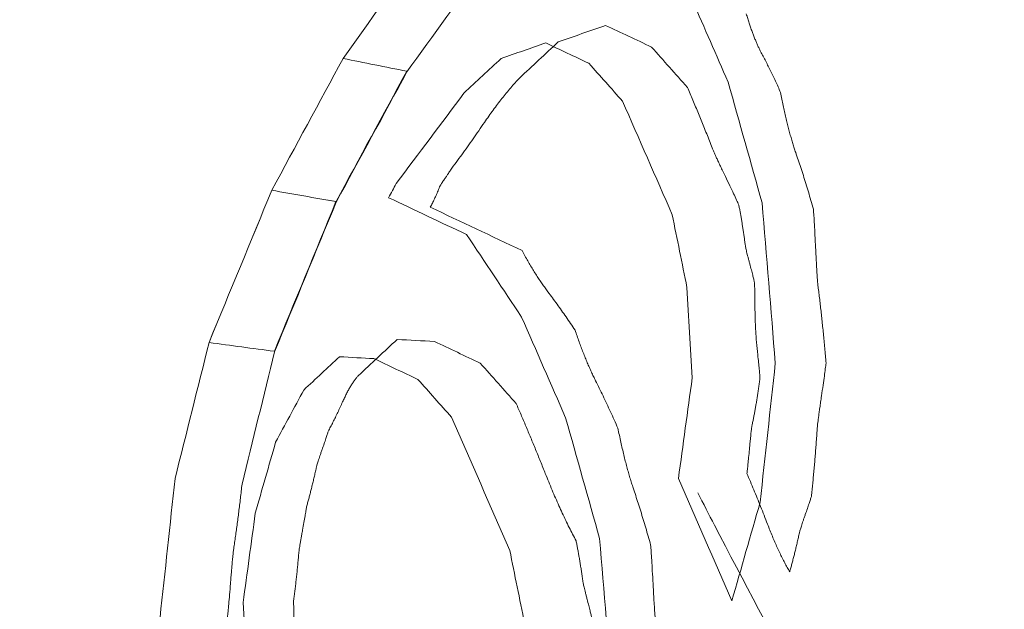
# Model space of a CAD drawing. Header units: millimetres. Extents: x -10 to 594, y 0 to 420.
# Tile 334 of 656: x 203.6476 to 203.7449, y 279.5965 to 279.6548. Entities that reach past the tile are written whole.
import ezdxf

# ---------------------------------------------------------------- set-up
doc = ezdxf.new("R2010")
doc.units = ezdxf.units.MM
doc.layers.add('1', color=7, linetype='Continuous', true_color=0xffffff)

msp = doc.modelspace()

# ---------------------------------------------------------------- linework, layer by layer
at = {"layer": '1', "color": 155, "linetype": 'Continuous', "lineweight": 18}
for points, knots in [([(203.761631, 283.585712), (203.681214, 283.585884), (203.521388, 283.552484), (203.215963, 283.356551), (202.879987, 282.880476), (202.606326, 282.025126), (202.508602, 281.016246), (202.606326, 280.007365), (202.879987, 279.152015), (203.215963, 278.67594), (203.521388, 278.480007), (203.681214, 278.446607), (203.761631, 278.446779)], [0, 0, 0, 0, 0.062503, 0.125003, 0.250002, 0.375001, 0.5, 0.624999, 0.749998, 0.874997, 0.937497, 1, 1, 1, 1]), ([(203.761625, 278.446821), (203.681217, 278.446653), (203.521401, 278.480054), (203.215984, 278.675978), (202.880009, 279.152046), (202.606358, 280.007381), (202.508642, 281.016246), (202.606358, 282.02511), (202.880009, 282.880445), (203.215984, 283.356513), (203.521401, 283.552437), (203.681217, 283.585838), (203.761625, 283.58567)], [0, 0, 0, 0, 0.062497, 0.124997, 0.249998, 0.374999, 0.5, 0.625001, 0.750002, 0.875003, 0.937503, 1, 1, 1, 1]), ([(203.87674, 278.473574), (203.797805, 278.473405), (203.640992, 278.506458), (203.34149, 278.700345), (203.012148, 279.171456), (202.743749, 280.017886), (202.647852, 281.016246), (202.743749, 282.014606), (203.012148, 282.861035), (203.34149, 283.332146), (203.640992, 283.526033), (203.797805, 283.559086), (203.87674, 283.558917)], [0, 0, 0, 0, 0.0625, 0.125, 0.25, 0.375, 0.5, 0.625, 0.75, 0.875, 0.9375, 1, 1, 1, 1]), ([(203.87674, 283.558917), (203.797805, 283.559086), (203.640992, 283.526033), (203.34149, 283.332146), (203.012148, 282.861035), (202.743749, 282.014606), (202.647852, 281.016246), (202.743749, 280.017886), (203.012148, 279.171456), (203.34149, 278.700345), (203.640992, 278.506458), (203.797805, 278.473405), (203.87674, 278.473574)], [0, 0, 0, 0, 0.0625, 0.125, 0.25, 0.375, 0.5, 0.625, 0.75, 0.875, 0.9375, 1, 1, 1, 1]), ([(203.890652, 278.4889), (203.81225, 278.488732), (203.656501, 278.521586), (203.359049, 278.714304), (203.031999, 279.182575), (202.765523, 280.023903), (202.670335, 281.016246), (202.765523, 282.008588), (203.031999, 282.849916), (203.359049, 283.318187), (203.656501, 283.510906), (203.81225, 283.543759), (203.890652, 283.543591)], [0, 0, 0, 0, 0.0625, 0.125, 0.25, 0.375, 0.5, 0.625, 0.75, 0.875, 0.9375, 1, 1, 1, 1]), ([(203.890652, 283.543591), (203.812251, 283.543759), (203.656501, 283.510906), (203.359049, 283.318187), (203.031999, 282.849916), (202.765523, 282.008588), (202.670335, 281.016246), (202.765523, 280.023903), (203.031999, 279.182575), (203.359049, 278.714304), (203.656501, 278.521586), (203.812251, 278.488732), (203.890652, 278.4889)], [0, 0, 0, 0, 0.0625, 0.125, 0.25, 0.375, 0.5, 0.625, 0.75, 0.875, 0.9375, 1, 1, 1, 1]), ([(203.927696, 283.349784), (203.855151, 283.349939), (203.710991, 283.319605), (203.43567, 283.141665), (203.133284, 282.709303), (202.887847, 281.932491), (202.800523, 281.016246), (202.887847, 280.1), (203.133284, 279.323189), (203.43567, 278.890826), (203.710991, 278.712886), (203.855151, 278.682552), (203.927696, 278.682707)], [0, 0, 0, 0, 0.0625, 0.125, 0.25, 0.375, 0.5, 0.625, 0.75, 0.875, 0.9375, 1, 1, 1, 1]), ([(203.927696, 278.682707), (203.855151, 278.682552), (203.710991, 278.712886), (203.43567, 278.890826), (203.133284, 279.323189), (202.887847, 280.1), (202.800523, 281.016246), (202.887847, 281.932491), (203.133284, 282.709303), (203.43567, 283.141665), (203.710991, 283.319605), (203.855151, 283.349939), (203.927696, 283.349784)], [0, 0, 0, 0, 0.0625, 0.125, 0.25, 0.375, 0.5, 0.625, 0.75, 0.875, 0.9375, 1, 1, 1, 1]), ([(204.403524, 278.793746), (204.333942, 278.793598), (204.195881, 278.822489), (203.932757, 278.991962), (203.644317, 279.403751), (203.410249, 280.143598), (203.326984, 281.016246), (203.410249, 281.888893), (203.644317, 282.628741), (203.932757, 283.04053), (204.195881, 283.210002), (204.333942, 283.238893), (204.403524, 283.238746)], [0, 0, 0, 0, 0.0625, 0.125, 0.25, 0.375, 0.5, 0.625, 0.75, 0.875, 0.9375, 1, 1, 1, 1]), ([(204.403524, 283.238746), (204.402707, 283.238746), (204.401072, 283.238747), (204.39862, 283.238734), (204.396168, 283.238709), (204.393718, 283.238673), (204.391268, 283.238624), (204.388819, 283.238564), (204.38637, 283.238491), (204.383922, 283.238407), (204.381475, 283.238311), (204.379029, 283.238202), (204.376584, 283.238082), (204.374139, 283.23795), (204.371695, 283.237806), (204.369252, 283.23765), (204.366809, 283.237482), (204.364367, 283.237302), (204.361926, 283.23711), (204.359486, 283.236906), (204.357046, 283.236691), (204.354607, 283.236463), (204.352169, 283.236223), (204.349731, 283.235972), (204.347294, 283.235708), (204.344858, 283.235433), (204.342423, 283.235145), (204.339988, 283.234846), (204.337554, 283.234534), (204.33512, 283.234211), (204.332688, 283.233876), (204.330256, 283.233529), (204.327825, 283.23317), (204.325394, 283.232799), (204.322964, 283.232416), (204.320535, 283.232021), (204.318106, 283.231614), (204.315678, 283.231195), (204.313251, 283.230764), (204.310825, 283.230322), (204.308399, 283.229867), (204.305974, 283.229401), (204.303549, 283.228922), (204.301126, 283.228432), (204.298703, 283.227929), (204.29628, 283.227415), (204.293858, 283.226888), (204.291437, 283.22635), (204.289017, 283.2258), (204.286597, 283.225238), (204.284178, 283.224664), (204.281759, 283.224078), (204.279341, 283.22348), (204.276924, 283.22287), (204.274508, 283.222248), (204.272092, 283.221614), (204.269676, 283.220969), (204.267262, 283.220311), (204.264848, 283.219641), (204.262434, 283.21896), (204.260022, 283.218266), (204.257609, 283.217561), (204.255198, 283.216843), (204.252787, 283.216114), (204.250377, 283.215373), (204.247967, 283.214619), (204.245558, 283.213854), (204.24315, 283.213077), (204.240742, 283.212288), (204.238335, 283.211487), (204.235929, 283.210674), (204.233523, 283.209849), (204.231117, 283.209012), (204.228713, 283.208164), (204.226309, 283.207303), (204.223905, 283.20643), (204.221502, 283.205546), (204.2191, 283.204649), (204.216698, 283.20374), (204.214297, 283.20282), (204.211897, 283.201888), (204.209497, 283.200943), (204.207097, 283.199987), (204.204699, 283.199019), (204.2023, 283.198039), (204.199903, 283.197046), (204.184789, 283.190716), (204.157132, 283.177866), (204.117297, 283.155823), (204.078019, 283.130509), (204.039291, 283.101925), (203.997973, 283.067462), (203.95432, 283.026208), (203.908658, 282.977155), (203.86414, 282.923299), (203.820843, 282.864765), (203.778917, 282.80184), (203.738539, 282.734728), (203.699787, 282.663555), (203.662697, 282.588402), (203.627339, 282.509468), (203.593807, 282.426912), (203.562148, 282.340834), (203.529127, 282.241504), (203.495723, 282.128105), (203.463182, 281.999787), (203.437073, 281.878424), (203.416355, 281.765473), (203.400091, 281.661979), (203.386234, 281.556739), (203.374813, 281.449977), (203.365856, 281.342178), (203.359441, 281.233808), (203.355592, 281.125129), (203.354313, 281.016249), (203.355591, 280.907369), (203.35944, 280.798693), (203.365856, 280.69032), (203.374813, 280.582521), (203.386233, 280.475758), (203.40009, 280.370522), (203.416354, 280.267025), (203.435002, 280.165363), (203.455971, 280.065743), (203.479226, 279.968393), (203.504733, 279.873437), (203.532421, 279.781079), (203.562146, 279.691661), (203.593804, 279.605587), (203.627337, 279.523029), (203.662695, 279.444094), (203.699785, 279.368941), (203.738535, 279.29777), (203.778914, 279.230656), (203.820841, 279.16773), (203.864137, 279.109195), (203.908654, 279.055341), (203.954318, 279.006286), (204.00109, 278.962084), (204.048865, 278.92281), (204.097554, 278.888598), (204.147111, 278.8595), (204.182093, 278.842867), (204.201934, 278.834598), (204.206366, 278.832793), (204.210799, 278.831029), (204.215235, 278.829305), (204.219673, 278.827622), (204.224112, 278.82598), (204.228554, 278.824379), (204.232997, 278.822818), (204.237443, 278.821299), (204.241891, 278.81982), (204.246341, 278.818381), (204.250793, 278.816984), (204.255248, 278.815627), (204.259704, 278.814312), (204.264163, 278.813037), (204.268623, 278.811802), (204.273086, 278.810609), (204.277552, 278.809456), (204.282019, 278.808344), (204.286489, 278.807273), (204.29096, 278.806243), (204.295435, 278.805253), (204.299911, 278.804305), (204.30439, 278.803397), (204.308871, 278.802529), (204.313354, 278.801703), (204.31784, 278.800917), (204.322328, 278.800172), (204.326818, 278.799468), (204.331311, 278.798805), (204.335806, 278.798183), (204.340303, 278.797601), (204.344803, 278.79706), (204.349305, 278.79656), (204.35381, 278.7961), (204.358317, 278.795682), (204.362827, 278.795304), (204.367339, 278.794967), (204.371853, 278.794671), (204.37637, 278.794415), (204.38089, 278.7942), (204.385412, 278.794027), (204.389936, 278.793893), (204.394463, 278.793802), (204.398993, 278.793748), (204.402014, 278.793746), (204.403524, 278.793746)], [0, 0, 0, 0, 0.000746, 0.001492, 0.002237, 0.002983, 0.003728, 0.004473, 0.005218, 0.005962, 0.006707, 0.007451, 0.008195, 0.008939, 0.009683, 0.010427, 0.01117, 0.011913, 0.012657, 0.0134, 0.014143, 0.014885, 0.015628, 0.016371, 0.017113, 0.017855, 0.018598, 0.01934, 0.020082, 0.020824, 0.021566, 0.022307, 0.023049, 0.023791, 0.024532, 0.025274, 0.026015, 0.026757, 0.027498, 0.028239, 0.02898, 0.029722, 0.030463, 0.031204, 0.031945, 0.032686, 0.033427, 0.034168, 0.034909, 0.03565, 0.036391, 0.037132, 0.037874, 0.038615, 0.039356, 0.040097, 0.040838, 0.041579, 0.04232, 0.043062, 0.043803, 0.044545, 0.045286, 0.046027, 0.046769, 0.047511, 0.048252, 0.048994, 0.049736, 0.050478, 0.05122, 0.051962, 0.052705, 0.053447, 0.054189, 0.054932, 0.055675, 0.056418, 0.057161, 0.057904, 0.058647, 0.05939, 0.060134, 0.060878, 0.061621, 0.062365, 0.06311, 0.075698, 0.088229, 0.100725, 0.113207, 0.125697, 0.14129, 0.156857, 0.172441, 0.188081, 0.20372, 0.219302, 0.234867, 0.250452, 0.266047, 0.281627, 0.297231, 0.312895, 0.333766, 0.354549, 0.375329, 0.390906, 0.406468, 0.422052, 0.437697, 0.453344, 0.468917, 0.484456, 0.499999, 0.515541, 0.531079, 0.546652, 0.5623, 0.577944, 0.593528, 0.60909, 0.624668, 0.640257, 0.655835, 0.67144, 0.687107, 0.70277, 0.718373, 0.733954, 0.74955, 0.765134, 0.780698, 0.796281, 0.811921, 0.82756, 0.843143, 0.858711, 0.874306, 0.889914, 0.905519, 0.921164, 0.93689, 0.938265, 0.93964, 0.941013, 0.942387, 0.94376, 0.945132, 0.946504, 0.947876, 0.949247, 0.950618, 0.951989, 0.953359, 0.954729, 0.956099, 0.957469, 0.958839, 0.960208, 0.961578, 0.962947, 0.964317, 0.965686, 0.967055, 0.968425, 0.969794, 0.971164, 0.972534, 0.973903, 0.975274, 0.976644, 0.978014, 0.979385, 0.980756, 0.982128, 0.9835, 0.984872, 0.986244, 0.987618, 0.988991, 0.990365, 0.99174, 0.993115, 0.994491, 0.995867, 0.997244, 0.998622, 1, 1, 1, 1]), ([(202.768086, 280.07225), (202.768093, 280.072213), (202.827107, 279.773849), (203.001114, 279.226306), (203.321989, 278.769202), (203.613887, 278.58108), (203.766683, 278.54901), (203.843571, 278.549174)], [0, 0, 0, 0, 0.000042, 0.333361, 0.666681, 0.833341, 1, 1, 1, 1]), ([(203.005649, 279.749468), (203.043276, 279.632459), (203.175073, 279.294462), (203.407191, 278.963861), (203.623647, 278.824542), (203.709041, 278.793016), (203.725826, 278.787695)], [0, 0, 0, 0, 0.228257, 0.704164, 0.942118, 1, 1, 1, 1]), ([(203.722777, 279.647569), (203.722692, 279.647761), (203.722524, 279.648142), (203.722269, 279.6487), (203.722013, 279.649244), (203.721756, 279.649772), (203.721499, 279.650285), (203.721241, 279.650783), (203.721016, 279.651197), (203.720829, 279.651548), (203.720681, 279.651849), (203.720533, 279.652166), (203.720387, 279.652501), (203.720241, 279.652854), (203.720096, 279.653223), (203.719952, 279.65361), (203.719809, 279.654014), (203.719667, 279.654436), (203.719525, 279.654874), (203.719433, 279.655175), (203.719387, 279.655328)], [0, 0, 0, 0, 0.074249, 0.147554, 0.21993, 0.291395, 0.361966, 0.431661, 0.5005, 0.54049, 0.581458, 0.623443, 0.666483, 0.710615, 0.755871, 0.802282, 0.849874, 0.898676, 0.94871, 1, 1, 1, 1]), ([(203.690157, 279.639906), (203.690343, 279.640156), (203.690717, 279.640657), (203.691276, 279.641422), (203.691835, 279.642199), (203.692394, 279.64299), (203.692953, 279.643791), (203.693467, 279.644546), (203.69394, 279.645233), (203.694373, 279.645836), (203.694806, 279.646417), (203.695239, 279.646977), (203.695672, 279.647514), (203.696106, 279.64803), (203.696539, 279.648524), (203.69683, 279.648837), (203.696974, 279.648993)], [0, 0, 0, 0, 0.082147, 0.164683, 0.247612, 0.330939, 0.414668, 0.498804, 0.563788, 0.628067, 0.69166, 0.754584, 0.81686, 0.878507, 0.939547, 1, 1, 1, 1]), ([(203.713562, 279.648078), (203.713654, 279.647868), (203.713837, 279.647446), (203.714111, 279.646807), (203.714384, 279.646159), (203.714657, 279.645502), (203.714929, 279.644838), (203.715201, 279.644164), (203.715472, 279.643482), (203.715744, 279.642794), (203.715944, 279.642266), (203.71609, 279.641901), (203.716188, 279.641677), (203.716312, 279.6414), (203.716462, 279.641072), (203.71664, 279.640692), (203.716844, 279.64026), (203.717074, 279.639777), (203.717385, 279.639133), (203.717741, 279.638392), (203.718109, 279.637617), (203.718404, 279.636985), (203.718573, 279.636605), (203.718646, 279.63644)], [0, 0, 0, 0, 0.054032, 0.108417, 0.163159, 0.218259, 0.273722, 0.329549, 0.385744, 0.442309, 0.499246, 0.513664, 0.532885, 0.556919, 0.585773, 0.619449, 0.657949, 0.701274, 0.749424, 0.831959, 0.901229, 0.957239, 1, 1, 1, 1]), ([(203.726016, 279.636033), (203.725934, 279.636322), (203.725772, 279.636894), (203.725524, 279.637737), (203.725276, 279.638559), (203.725025, 279.639361), (203.724774, 279.640142), (203.724522, 279.640904), (203.724302, 279.641539), (203.72412, 279.642073), (203.723978, 279.64252), (203.723838, 279.642991), (203.7237, 279.643484), (203.723563, 279.644), (203.723428, 279.644538), (203.723294, 279.6451), (203.723162, 279.645684), (203.723031, 279.646292), (203.722902, 279.646921), (203.722819, 279.647351), (203.722777, 279.647569)], [0, 0, 0, 0, 0.074986, 0.148772, 0.221371, 0.292796, 0.363061, 0.432181, 0.500172, 0.538945, 0.578968, 0.620273, 0.662892, 0.70685, 0.752174, 0.798886, 0.847006, 0.896554, 0.947546, 1, 1, 1, 1]), ([(203.688167, 279.63623), (203.688201, 279.636294), (203.688271, 279.636423), (203.688373, 279.636624), (203.688475, 279.636832), (203.688577, 279.637048), (203.688679, 279.637271), (203.688781, 279.637501), (203.688882, 279.637738), (203.688985, 279.637982), (203.68906, 279.638178), (203.68912, 279.638315), (203.689168, 279.638402), (203.689229, 279.638506), (203.689305, 279.638626), (203.689395, 279.638763), (203.6895, 279.638916), (203.689636, 279.639108), (203.689788, 279.639323), (203.689939, 279.639548), (203.69006, 279.639735), (203.690128, 279.639854), (203.690157, 279.639906)], [0, 0, 0, 0, 0.051727, 0.104296, 0.157727, 0.212037, 0.267244, 0.323365, 0.380413, 0.438405, 0.497355, 0.515026, 0.538626, 0.56825, 0.603945, 0.645737, 0.693643, 0.747673, 0.830837, 0.900583, 0.956948, 1, 1, 1, 1]), ([(203.718646, 279.63644), (203.718669, 279.636325), (203.718716, 279.636092), (203.718783, 279.635735), (203.718849, 279.635368), (203.718914, 279.634989), (203.718979, 279.6346), (203.719042, 279.6342), (203.719104, 279.63379), (203.719165, 279.633368), (203.719226, 279.632937), (203.719267, 279.632602), (203.719303, 279.632364), (203.719333, 279.632213), (203.719373, 279.63203), (203.719424, 279.631813), (203.719485, 279.631564), (203.719557, 279.631283), (203.719639, 279.630969), (203.719752, 279.63055), (203.719881, 279.630067), (203.720012, 279.629558), (203.720114, 279.629143), (203.720168, 279.628892), (203.720191, 279.628784)], [0, 0, 0, 0, 0.044879, 0.090848, 0.137919, 0.186103, 0.235409, 0.285847, 0.337424, 0.39015, 0.444032, 0.499077, 0.514065, 0.53364, 0.557856, 0.586743, 0.620316, 0.658585, 0.701558, 0.74924, 0.831845, 0.901151, 0.957186, 1, 1, 1, 1]), ([(203.727261, 279.620822), (203.72724, 279.621071), (203.727199, 279.621566), (203.727134, 279.622301), (203.727068, 279.623024), (203.727, 279.623735), (203.726931, 279.624433), (203.72686, 279.62512), (203.726787, 279.625794), (203.726712, 279.626456), (203.726636, 279.627105), (203.726559, 279.627743), (203.726495, 279.628225), (203.726454, 279.628581), (203.726431, 279.628832), (203.726407, 279.629141), (203.726382, 279.629509), (203.726355, 279.629934), (203.726327, 279.630418), (203.726298, 279.630959), (203.726267, 279.63156), (203.726226, 279.632404), (203.726178, 279.633404), (203.72612, 279.634468), (203.72607, 279.635322), (203.726032, 279.635819), (203.726016, 279.636033)], [0, 0, 0, 0, 0.049111, 0.097486, 0.145128, 0.192039, 0.238223, 0.283683, 0.328422, 0.372444, 0.415752, 0.45835, 0.500243, 0.513035, 0.529545, 0.549794, 0.573791, 0.601543, 0.633054, 0.668325, 0.70736, 0.750159, 0.833009, 0.902257, 0.957914, 1, 1, 1, 1]), ([(203.702466, 279.624084), (203.702318, 279.624305), (203.702023, 279.624746), (203.701578, 279.625393), (203.701132, 279.626029), (203.700686, 279.626652), (203.700239, 279.627263), (203.699844, 279.627787), (203.699503, 279.628245), (203.699217, 279.62865), (203.698931, 279.62907), (203.698647, 279.629508), (203.698363, 279.629962), (203.698079, 279.630433), (203.697796, 279.63092), (203.697514, 279.631423), (203.697328, 279.63177), (203.697234, 279.631944)], [0, 0, 0, 0, 0.084613, 0.168752, 0.252424, 0.335638, 0.418401, 0.500721, 0.553663, 0.60719, 0.661326, 0.716089, 0.7715, 0.827579, 0.884343, 0.941811, 1, 1, 1, 1]), ([(203.720191, 279.628784), (203.720195, 279.628699), (203.720205, 279.62851), (203.720215, 279.628198), (203.720225, 279.627827), (203.720232, 279.627399), (203.720238, 279.626913), (203.720242, 279.626355), (203.720249, 279.625754), (203.720263, 279.62514), (203.720284, 279.624558), (203.720322, 279.623808), (203.720395, 279.622836), (203.7205, 279.621798), (203.720596, 279.620913), (203.72066, 279.620264), (203.720709, 279.619737), (203.72073, 279.619425), (203.720739, 279.619289)], [0, 0, 0, 0, 0.026696, 0.059359, 0.098011, 0.142662, 0.193319, 0.249989, 0.317258, 0.38128, 0.442097, 0.499757, 0.617191, 0.749663, 0.832127, 0.90132, 0.957263, 1, 1, 1, 1]), ([(203.706701, 279.614386), (203.706579, 279.614662), (203.706338, 279.615211), (203.705971, 279.616019), (203.705604, 279.61681), (203.705236, 279.617583), (203.704868, 279.61834), (203.70455, 279.61897), (203.704287, 279.619497), (203.704081, 279.619934), (203.703876, 279.620389), (203.703672, 279.620863), (203.703468, 279.621354), (203.703266, 279.621864), (203.703064, 279.622392), (203.702863, 279.622939), (203.702663, 279.623503), (203.702532, 279.623889), (203.702466, 279.624084)], [0, 0, 0, 0, 0.085554, 0.170233, 0.25405, 0.337016, 0.419145, 0.500449, 0.546267, 0.592944, 0.640505, 0.688974, 0.738372, 0.788721, 0.84004, 0.892348, 0.945662, 1, 1, 1, 1]), ([(203.725815, 279.607652), (203.725837, 279.607859), (203.725882, 279.608275), (203.725946, 279.608905), (203.726008, 279.609546), (203.726069, 279.610197), (203.726128, 279.610858), (203.726184, 279.611529), (203.726239, 279.612211), (203.726292, 279.612902), (203.726344, 279.613604), (203.726378, 279.614146), (203.72641, 279.614542), (203.726438, 279.614807), (203.726476, 279.615129), (203.726524, 279.615508), (203.726582, 279.615944), (203.726651, 279.616437), (203.72673, 279.616986), (203.726839, 279.617728), (203.726965, 279.618586), (203.727091, 279.619485), (203.727189, 279.620209), (203.727239, 279.620638), (203.727261, 279.620822)], [0, 0, 0, 0, 0.046965, 0.094601, 0.142914, 0.191906, 0.241583, 0.291947, 0.343003, 0.394754, 0.447203, 0.500353, 0.515983, 0.536042, 0.560554, 0.58953, 0.62298, 0.660907, 0.703315, 0.750207, 0.833043, 0.902278, 0.957922, 1, 1, 1, 1]), ([(203.678074, 279.614074), (203.678153, 279.614222), (203.678313, 279.614522), (203.67855, 279.614984), (203.678788, 279.615461), (203.679025, 279.615954), (203.679262, 279.61646), (203.679481, 279.616949), (203.679687, 279.6174), (203.679882, 279.617793), (203.680077, 279.618161), (203.680272, 279.618501), (203.680467, 279.618813), (203.680663, 279.619099), (203.680858, 279.619359), (203.680992, 279.619512), (203.681057, 279.619587)], [0, 0, 0, 0, 0.079996, 0.161131, 0.243425, 0.326901, 0.411579, 0.497478, 0.567379, 0.635065, 0.70062, 0.764137, 0.825716, 0.88547, 0.94352, 1, 1, 1, 1]), ([(203.720739, 279.619289), (203.720717, 279.61913), (203.720673, 279.618816), (203.720606, 279.61835), (203.720537, 279.617896), (203.720468, 279.617454), (203.720398, 279.617023), (203.720327, 279.616604), (203.720255, 279.616196), (203.720182, 279.6158), (203.720108, 279.615416), (203.720035, 279.615042), (203.719973, 279.614766), (203.719935, 279.61456), (203.719913, 279.614413), (203.719889, 279.614227), (203.719862, 279.614002), (203.719833, 279.613736), (203.719801, 279.613432), (203.719767, 279.613088), (203.719731, 279.612704), (203.719682, 279.61217), (203.719624, 279.611542), (203.719558, 279.610879), (203.719501, 279.610343), (203.719462, 279.610031), (203.719444, 279.609896)], [0, 0, 0, 0, 0.050691, 0.100311, 0.148864, 0.196357, 0.242795, 0.288187, 0.33254, 0.37586, 0.418158, 0.459442, 0.499721, 0.511403, 0.527062, 0.546735, 0.57044, 0.598189, 0.629988, 0.665841, 0.705752, 0.749721, 0.832135, 0.901304, 0.957248, 1, 1, 1, 1]), ([(203.696643, 279.616834), (203.696805, 279.616463), (203.697129, 279.615719), (203.697611, 279.614589), (203.698092, 279.613442), (203.698573, 279.612279), (203.699053, 279.611101), (203.699481, 279.610028), (203.699861, 279.609081), (203.700196, 279.608276), (203.700532, 279.607493), (203.700869, 279.606732), (203.701207, 279.605993), (203.701545, 279.605276), (203.701885, 279.604581), (203.702226, 279.603908), (203.702456, 279.603473), (203.702571, 279.603257)], [0, 0, 0, 0, 0.081735, 0.164054, 0.246961, 0.330462, 0.414562, 0.499265, 0.558065, 0.616041, 0.673207, 0.729576, 0.785164, 0.839984, 0.894053, 0.947386, 1, 1, 1, 1]), ([(203.675937, 279.606621), (203.675974, 279.606749), (203.676047, 279.607009), (203.676156, 279.607406), (203.676263, 279.607814), (203.676371, 279.608232), (203.676478, 279.608661), (203.676584, 279.6091), (203.67669, 279.60955), (203.676796, 279.61001), (203.676872, 279.610364), (203.676931, 279.610611), (203.676973, 279.610761), (203.677027, 279.610941), (203.677094, 279.611151), (203.677172, 279.611392), (203.677263, 279.611663), (203.677367, 279.611964), (203.677508, 279.612367), (203.677672, 279.612834), (203.677838, 279.613327), (203.67797, 279.613727), (203.678042, 279.613969), (203.678074, 279.614074)], [0, 0, 0, 0, 0.051489, 0.103959, 0.15742, 0.211881, 0.267351, 0.323837, 0.381348, 0.43989, 0.49947, 0.514923, 0.534844, 0.559272, 0.588225, 0.621717, 0.659753, 0.70234, 0.749481, 0.83236, 0.901724, 0.957592, 1, 1, 1, 1]), ([(203.709937, 279.60285), (203.709856, 279.603136), (203.709695, 279.603704), (203.70945, 279.604544), (203.709204, 279.605367), (203.708958, 279.606172), (203.708709, 279.60696), (203.708461, 279.607731), (203.708238, 279.608396), (203.708048, 279.608974), (203.707892, 279.609482), (203.707737, 279.610013), (203.707584, 279.610568), (203.707432, 279.611146), (203.707282, 279.611748), (203.707134, 279.612374), (203.706987, 279.613023), (203.706842, 279.613695), (203.706748, 279.614154), (203.706701, 279.614386)], [0, 0, 0, 0, 0.074423, 0.147842, 0.220265, 0.291702, 0.362163, 0.431657, 0.500195, 0.543969, 0.589052, 0.635474, 0.683264, 0.732446, 0.783044, 0.83508, 0.888572, 0.94354, 1, 1, 1, 1]), ([(203.719444, 279.609896), (203.719558, 279.609633), (203.719788, 279.609105), (203.720128, 279.608297), (203.720468, 279.607474), (203.720807, 279.606634), (203.721146, 279.605779), (203.721448, 279.604994), (203.721718, 279.604298), (203.721959, 279.603708), (203.7222, 279.60314), (203.722442, 279.602594), (203.722686, 279.602071), (203.72293, 279.601569), (203.723176, 279.60109), (203.723422, 279.600633), (203.72359, 279.600342), (203.723673, 279.600199)], [0, 0, 0, 0, 0.081076, 0.162963, 0.245673, 0.329213, 0.413594, 0.498824, 0.558959, 0.617918, 0.675725, 0.732407, 0.787993, 0.842512, 0.895997, 0.948481, 1, 1, 1, 1]), ([(203.669563, 279.608865), (203.669537, 279.60863), (203.669486, 279.608162), (203.669407, 279.607467), (203.669326, 279.606784), (203.669244, 279.606113), (203.669161, 279.605455), (203.669076, 279.604809), (203.66899, 279.604175), (203.668903, 279.603553), (203.668815, 279.602943), (203.668743, 279.602486), (203.668696, 279.602147), (203.668669, 279.601902), (203.668637, 279.60159), (203.668602, 279.601209), (203.668562, 279.60076), (203.668518, 279.600242), (203.66847, 279.599656), (203.668408, 279.598876), (203.668337, 279.597985), (203.668259, 279.597064), (203.668193, 279.59632), (203.668148, 279.595884), (203.668128, 279.595695)], [0, 0, 0, 0, 0.053672, 0.106512, 0.158525, 0.209712, 0.260078, 0.309627, 0.358363, 0.40629, 0.453412, 0.499734, 0.513206, 0.531738, 0.555347, 0.584043, 0.617831, 0.656713, 0.700691, 0.749767, 0.832056, 0.901186, 0.957162, 1, 1, 1, 1]), ([(203.733816, 279.571925), (203.727892, 279.582724), (203.721477, 279.59473), (203.715143, 279.60693), (203.714594, 279.60799)], [0, 0, 0, 0, 0.913213, 1, 1, 1, 1]), ([(203.723673, 279.600199), (203.723709, 279.600327), (203.723783, 279.600587), (203.723891, 279.600984), (203.723999, 279.601391), (203.724107, 279.60181), (203.724214, 279.602239), (203.72432, 279.602678), (203.724426, 279.603129), (203.724533, 279.603589), (203.724608, 279.603945), (203.724667, 279.604192), (203.72471, 279.604342), (203.724764, 279.604522), (203.724831, 279.604732), (203.72491, 279.604973), (203.725001, 279.605243), (203.725105, 279.605544), (203.725247, 279.605947), (203.725411, 279.606413), (203.725579, 279.606905), (203.725711, 279.607305), (203.725783, 279.607547), (203.725815, 279.607652)], [0, 0, 0, 0, 0.051424, 0.103846, 0.157275, 0.21172, 0.26719, 0.323694, 0.381239, 0.439832, 0.499482, 0.514962, 0.534901, 0.559338, 0.588293, 0.621778, 0.659802, 0.702369, 0.749484, 0.83237, 0.901736, 0.9576, 1, 1, 1, 1]), ([(203.674648, 279.597228), (203.67467, 279.597389), (203.674714, 279.597713), (203.674776, 279.598208), (203.674837, 279.598715), (203.674896, 279.599233), (203.674954, 279.599764), (203.67501, 279.600307), (203.675064, 279.600862), (203.675118, 279.601428), (203.675153, 279.601862), (203.675184, 279.602168), (203.675209, 279.602358), (203.675243, 279.602587), (203.675285, 279.602856), (203.675337, 279.603165), (203.675398, 279.603514), (203.675467, 279.603903), (203.675564, 279.604427), (203.675675, 279.605033), (203.675787, 279.605669), (203.675874, 279.606183), (203.675918, 279.606489), (203.675937, 279.606621)], [0, 0, 0, 0, 0.051137, 0.103367, 0.156699, 0.211142, 0.266702, 0.323387, 0.381203, 0.440157, 0.500255, 0.515893, 0.535945, 0.560446, 0.589413, 0.622857, 0.660785, 0.703202, 0.750111, 0.832903, 0.902134, 0.957822, 1, 1, 1, 1]), ([(203.702571, 279.603257), (203.702597, 279.603127), (203.702649, 279.602863), (203.702725, 279.602461), (203.702801, 279.602047), (203.702875, 279.601622), (203.702948, 279.601186), (203.70302, 279.600739), (203.703091, 279.60028), (203.703163, 279.599811), (203.70321, 279.599452), (203.70325, 279.599203), (203.70328, 279.599053), (203.70332, 279.598869), (203.703369, 279.598653), (203.703429, 279.598402), (203.703498, 279.598118), (203.703578, 279.597801), (203.703687, 279.597377), (203.703812, 279.596889), (203.703938, 279.596377), (203.704038, 279.59596), (203.704091, 279.595709), (203.704114, 279.5956)], [0, 0, 0, 0, 0.050823, 0.102785, 0.155898, 0.210171, 0.265614, 0.322236, 0.380044, 0.439048, 0.499254, 0.514043, 0.533496, 0.55765, 0.586525, 0.620131, 0.658477, 0.701567, 0.749404, 0.831928, 0.901187, 0.957199, 1, 1, 1, 1]), ([(203.711179, 279.587639), (203.711157, 279.587909), (203.711112, 279.588445), (203.711042, 279.589242), (203.710971, 279.590028), (203.710898, 279.590802), (203.710824, 279.591564), (203.710748, 279.592314), (203.71067, 279.593052), (203.71059, 279.593778), (203.71051, 279.594493), (203.710443, 279.595037), (203.710399, 279.595446), (203.710373, 279.595744), (203.710345, 279.596114), (203.710315, 279.596556), (203.710282, 279.59707), (203.710247, 279.597656), (203.71021, 279.598314), (203.710162, 279.599202), (203.710107, 279.600225), (203.710045, 279.601288), (203.709991, 279.60214), (203.709953, 279.602637), (203.709937, 279.60285)], [0, 0, 0, 0, 0.053211, 0.105706, 0.157487, 0.208557, 0.258919, 0.308575, 0.357529, 0.405783, 0.453341, 0.500207, 0.515159, 0.534746, 0.558983, 0.587881, 0.621442, 0.659672, 0.702571, 0.750142, 0.833099, 0.902389, 0.958018, 1, 1, 1, 1]), ([(203.6752, 279.587734), (203.675195, 279.587819), (203.675183, 279.588009), (203.675158, 279.58832), (203.675127, 279.588686), (203.675088, 279.589105), (203.675043, 279.58958), (203.674988, 279.590126), (203.67493, 279.590717), (203.674877, 279.591324), (203.674832, 279.591897), (203.674783, 279.592643), (203.674739, 279.593619), (203.674716, 279.594681), (203.674702, 279.595587), (203.674686, 279.59625), (203.674671, 279.596783), (203.674655, 279.597094), (203.674648, 279.597228)], [0, 0, 0, 0, 0.027067, 0.059979, 0.098747, 0.143379, 0.193882, 0.250256, 0.318444, 0.382816, 0.443398, 0.500221, 0.61876, 0.750034, 0.832879, 0.902141, 0.957837, 1, 1, 1, 1])]:
    msp.add_open_spline(points, degree=3, knots=knots, dxfattribs=at)
for points in [[(203.679546, 279.650931), (203.682192, 279.654634), (203.684837, 279.658337), (203.687483, 279.662039)], [(203.693726, 279.660529), (203.6911, 279.656887), (203.688473, 279.653245), (203.685847, 279.649604)], [(203.714083, 279.656611), (203.715251, 279.653941), (203.71642, 279.651271), (203.717587, 279.6486)], [(203.700807, 279.652567), (203.702368, 279.653112), (203.703929, 279.653657), (203.705489, 279.654202)], [(203.705489, 279.654202), (203.707001, 279.653487), (203.708512, 279.652773), (203.710024, 279.652059)], [(203.696974, 279.648993), (203.698252, 279.650185), (203.69953, 279.651376), (203.700807, 279.652567)], [(203.69957, 279.652467), (203.698101, 279.651954), (203.696632, 279.651441), (203.695164, 279.650928)], [(203.703835, 279.650452), (203.702413, 279.651124), (203.700991, 279.651795), (203.69957, 279.652467)], [(203.710024, 279.652059), (203.711203, 279.650732), (203.712383, 279.649405), (203.713562, 279.648078)], [(203.679546, 279.650934), (203.677199, 279.646592), (203.674852, 279.64225), (203.672506, 279.637907)], [(203.672507, 279.637905), (203.674853, 279.642247), (203.6772, 279.646589), (203.679546, 279.650931)], [(203.685831, 279.649667), (203.683736, 279.650089), (203.681641, 279.650512), (203.679546, 279.650934)], [(203.695164, 279.650928), (203.69394, 279.649787), (203.692717, 279.648645), (203.691494, 279.647503)], [(203.678851, 279.636778), (203.681177, 279.641074), (203.683504, 279.645371), (203.685831, 279.649667)], [(203.685847, 279.649604), (203.68352, 279.645315), (203.681194, 279.641027), (203.678867, 279.636739)], [(203.707158, 279.646714), (203.706051, 279.64796), (203.704943, 279.649206), (203.703835, 279.650452)], [(203.717587, 279.6486), (203.718708, 279.644621), (203.719828, 279.640641), (203.720947, 279.636662)], [(203.691494, 279.647503), (203.689261, 279.644524), (203.687028, 279.641544), (203.684796, 279.638564)], [(203.712068, 279.63549), (203.710432, 279.639231), (203.708795, 279.642973), (203.707158, 279.646714)], [(203.684796, 279.638564), (203.684544, 279.6381), (203.684293, 279.637635), (203.684042, 279.637171)], [(203.672506, 279.637907), (203.670438, 279.63289), (203.668371, 279.627873), (203.666304, 279.622857)], [(203.666305, 279.622854), (203.668372, 279.627871), (203.670439, 279.632888), (203.672507, 279.637905)], [(203.672506, 279.637907), (203.674621, 279.637531), (203.676736, 279.637155), (203.678851, 279.636778)], [(203.678848, 279.636778), (203.676734, 279.637155), (203.67462, 279.637531), (203.672506, 279.637907)], [(203.684042, 279.637171), (203.686612, 279.635956), (203.689182, 279.634741), (203.691752, 279.633526)], [(203.672762, 279.621989), (203.674791, 279.626919), (203.676819, 279.631849), (203.678848, 279.636778)], [(203.678867, 279.636739), (203.676838, 279.631804), (203.674809, 279.626869), (203.67278, 279.621934)], [(203.697234, 279.631944), (203.694212, 279.633373), (203.69119, 279.634801), (203.688167, 279.63623)], [(203.720947, 279.636662), (203.721383, 279.631385), (203.721818, 279.626107), (203.722253, 279.62083)], [(203.713523, 279.628301), (203.713038, 279.630697), (203.712553, 279.633093), (203.712068, 279.63549)], [(203.691752, 279.633526), (203.693564, 279.630807), (203.695376, 279.628087), (203.697188, 279.625367)], [(203.714045, 279.619371), (203.713871, 279.622348), (203.713697, 279.625324), (203.713523, 279.628301)], [(203.697188, 279.625367), (203.698638, 279.622051), (203.700089, 279.618734), (203.701538, 279.615417)], [(203.662947, 279.609404), (203.664066, 279.613887), (203.665185, 279.618371), (203.666305, 279.622854)], [(203.666304, 279.622857), (203.668456, 279.622567), (203.670609, 279.622278), (203.672762, 279.621989)], [(203.681057, 279.619587), (203.682335, 279.620779), (203.683612, 279.62197), (203.684889, 279.623161)], [(203.684889, 279.623161), (203.686118, 279.623094), (203.687346, 279.623026), (203.688574, 279.622958)], [(203.688574, 279.622958), (203.690085, 279.622244), (203.691596, 279.621529), (203.693107, 279.620815)], [(203.67278, 279.621934), (203.671708, 279.617578), (203.670636, 279.613222), (203.669563, 279.608865)], [(203.679192, 279.62145), (203.678016, 279.620352), (203.676839, 279.619254), (203.675663, 279.618156)], [(203.6826, 279.621262), (203.681464, 279.621324), (203.680328, 279.621387), (203.679192, 279.62145)], [(203.686943, 279.619208), (203.685496, 279.619893), (203.684048, 279.620577), (203.6826, 279.621262)], [(203.693107, 279.620815), (203.694286, 279.619488), (203.695465, 279.618161), (203.696643, 279.616834)], [(203.722253, 279.62083), (203.721753, 279.616241), (203.721253, 279.611652), (203.720752, 279.607064)], [(203.690266, 279.61547), (203.689158, 279.616716), (203.688051, 279.617962), (203.686943, 279.619208)], [(203.71268, 279.609415), (203.713135, 279.612733), (203.71359, 279.616052), (203.714045, 279.619371)], [(203.675663, 279.618156), (203.674737, 279.616441), (203.67381, 279.614726), (203.672883, 279.613011)], [(203.696021, 279.602306), (203.694103, 279.606694), (203.692185, 279.611082), (203.690266, 279.61547)], [(203.701538, 279.615417), (203.702658, 279.611438), (203.703777, 279.607458), (203.704896, 279.603479)], [(203.672883, 279.613011), (203.672214, 279.610671), (203.671545, 279.608331), (203.670877, 279.605991)], [(203.661463, 279.595688), (203.661958, 279.60026), (203.662452, 279.604832), (203.662947, 279.609404)], [(203.717961, 279.597322), (203.716201, 279.601353), (203.714441, 279.605384), (203.71268, 279.609415)], [(203.720752, 279.607064), (203.719822, 279.603816), (203.718891, 279.600569), (203.717961, 279.597322)], [(203.670877, 279.605991), (203.670474, 279.603042), (203.670072, 279.600094), (203.669669, 279.597146)], [(203.704896, 279.603479), (203.705328, 279.598242), (203.70576, 279.593005), (203.706191, 279.587767)], [(203.697475, 279.595118), (203.69699, 279.597514), (203.696506, 279.59991), (203.696021, 279.602306)], [(203.669669, 279.597146), (203.669845, 279.59417), (203.67002, 279.591193), (203.670195, 279.588216)]]:
    msp.add_open_spline(points, degree=3, dxfattribs=at)

doc.saveas('drawing.dxf')
